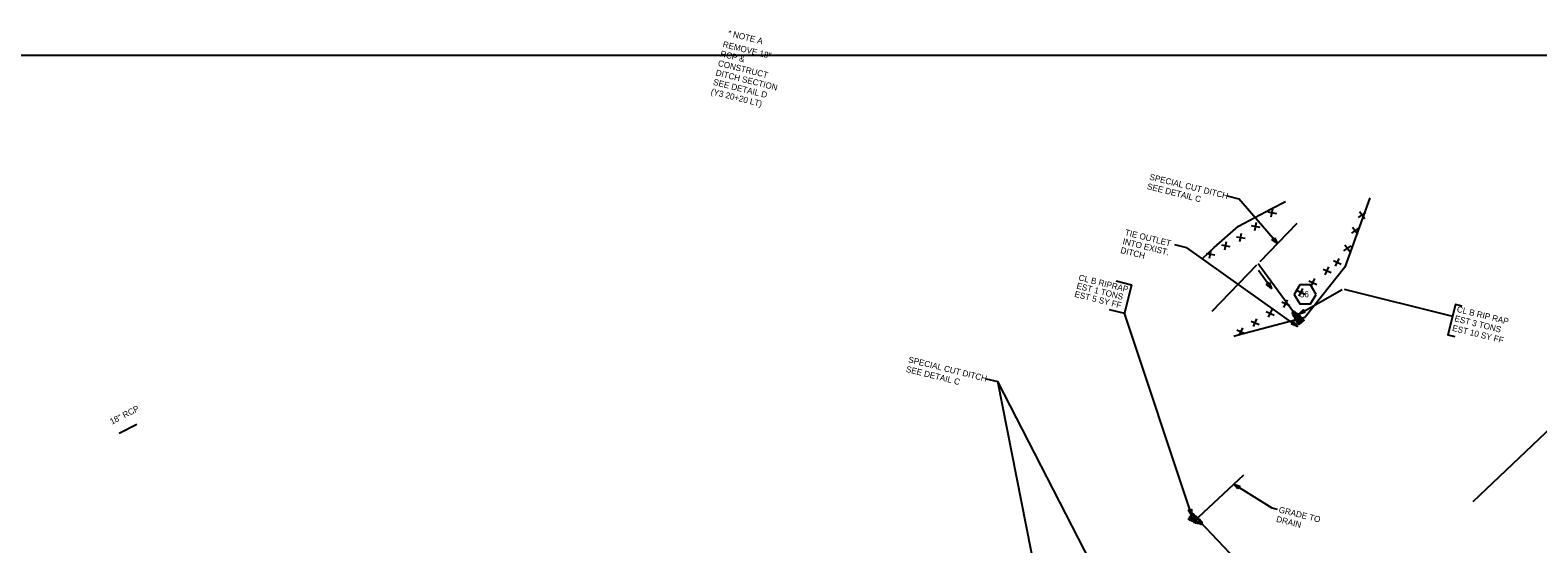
# Model space of a CAD drawing. Extents: x 2384780 to 2405432, y 547869 to 573706.
# Drawn here: x 2396768 to 2398004, y 559532 to 559954 of the extents above; entities that cross this region are included whole.
import ezdxf

# ---------------------------------------------------------------- set-up
doc = ezdxf.new("R2010")
doc.units = 0
for name, color, linetype in [('Old_Level_1', 7, 'Continuous'), ('Old_Level_18', 7, 'Continuous'), ('Old_Level_19', 7, 'Continuous'), ('Old_Level_20', 7, 'Continuous'), ('Old_Level_5', 7, 'Continuous'), ('Old_Level_63', 7, 'Continuous'), ('Prop Drainage Box Number Symbol CELL', 7, 'Continuous'), ('Prop Erosion Rip Rap Class B Label', 7, 'Continuous'), ('Prop Plan Preparation Grade to Drain Label', 7, 'Continuous')]:
    doc.layers.add(name, color=color, linetype=linetype)

msp = doc.modelspace()

# ---------------------------------------------------------------- linework, layer by layer
at = {"layer": 'Old_Level_1'}
msp.add_line((2397774.9, 559762.2), (2397806.9, 559718.4), dxfattribs=at)
at = {"layer": 'Old_Level_18'}
for p, q in [((2397806.6, 559795), (2397776.3, 559763.6)), ((2397737.2, 559723), (2397773.9, 559761.1)), ((2397592.7, 559507.5), (2397561.6, 559665.3)), ((2397642.7, 559507.5), (2397561.6, 559665.3)), ((2397770.9, 559504.5), (2397727.3, 559550.3))]:
    msp.add_line(p, q, dxfattribs=at)
msp.add_lwpolyline([(2397762.9, 559588.7), (2397725.7, 559553.8)], dxfattribs=at)
at = {"layer": 'Old_Level_19'}
msp.add_line((2397951.1, 559566.9), (2398237, 559838.7), dxfattribs=at)
at = {"layer": 'Old_Level_20'}
for points in [[(2397803.8, 559722.2), (2397803.7, 559722), (2397803.4, 559721.5), (2397803.1, 559721.6), (2397803, 559721.8), (2397803.3, 559722.4), (2397803.6, 559722.4), (2397803.8, 559722.2)], [(2397803, 559720.6), (2397803.2, 559721), (2397803.7, 559721.9), (2397804.5, 559721.8), (2397804.8, 559721.4), (2397804.1, 559720.4), (2397803.4, 559720.3), (2397803.1, 559720.5)], [(2397804.5, 559723), (2397804.3, 559722.8), (2397804.1, 559722.2), (2397803.8, 559722.4), (2397803.7, 559722.5), (2397803.9, 559723.1), (2397804.3, 559723.2), (2397804.5, 559723)], [(2397805.2, 559721.5), (2397804.9, 559721.6), (2397804.4, 559721.9), (2397804.3, 559722.5), (2397804.6, 559722.7), (2397805.4, 559722.2), (2397805.4, 559721.8), (2397805.2, 559721.5)], [(2397804.5, 559720.7), (2397804.8, 559721.1), (2397805.6, 559721.8), (2397806.3, 559721.5), (2397806.4, 559721), (2397805.4, 559720.3), (2397804.8, 559720.4), (2397804.5, 559720.7)], [(2397942.2, 559727.2), (2397936.7, 559728.6), (2397930.5, 559703.8), (2397936.1, 559702.4)], [(2397804.4, 559719.2), (2397804.1, 559719.2), (2397803.7, 559719.5), (2397803.7, 559719.8), (2397803.9, 559720), (2397804.4, 559719.7), (2397804.5, 559719.4), (2397804.4, 559719.2)], [(2397803.8, 559720.1), (2397804, 559720.3), (2397804.4, 559720.6), (2397804.6, 559720.4), (2397804.8, 559720.3), (2397804.3, 559719.9), (2397803.9, 559719.9), (2397803.8, 559720.1)], [(2397804.5, 559718.5), (2397804.2, 559718.6), (2397803.8, 559718.9), (2397803.8, 559719.2), (2397804, 559719.3), (2397804.6, 559719), (2397804.6, 559718.7), (2397804.5, 559718.5)], [(2397807.3, 559718.1), (2397806.5, 559718), (2397804.8, 559718.4), (2397804.4, 559719.5), (2397804.9, 559720.2), (2397807, 559719.8), (2397807.6, 559719), (2397807.5, 559718)], [(2397804.5, 559717.7), (2397804.7, 559717.9), (2397805, 559718.3), (2397805.3, 559718.1), (2397805.4, 559717.9), (2397804.9, 559717.5), (2397804.6, 559717.5), (2397804.5, 559717.7)], [(2397805.1, 559717.1), (2397805.2, 559717.5), (2397805.6, 559718), (2397806, 559718), (2397806.2, 559717.8), (2397805.8, 559717), (2397805.4, 559716.9), (2397805.1, 559717.1)], [(2397805.9, 559716.1), (2397805.6, 559716.1), (2397805.2, 559716.4), (2397805.3, 559716.7), (2397805.4, 559716.8), (2397806, 559716.5), (2397806, 559716.3), (2397805.9, 559716.1)], [(2397806.4, 559719.9), (2397806.1, 559719.9), (2397805.7, 559720.2), (2397805.7, 559720.5), (2397805.9, 559720.6), (2397806.4, 559720.3), (2397806.4, 559720.1), (2397806.4, 559719.9)], [(2397806.4, 559715.2), (2397806.2, 559715.2), (2397805.7, 559715.5), (2397805.8, 559715.8), (2397805.9, 559715.9), (2397806.5, 559715.6), (2397806.5, 559715.4), (2397806.4, 559715.2)], [(2397806.6, 559717.2), (2397806.5, 559716.9), (2397806.2, 559716.5), (2397805.9, 559716.6), (2397805.8, 559716.7), (2397806.1, 559717.3), (2397806.3, 559717.3), (2397806.6, 559717.2)], [(2397806.1, 559716.2), (2397806.4, 559716.6), (2397807.2, 559717.2), (2397807.9, 559716.9), (2397808.1, 559716.4), (2397807.1, 559715.7), (2397806.4, 559715.8), (2397806.1, 559716.2)], [(2397806.9, 559720.1), (2397806.6, 559720.1), (2397806.3, 559720.4), (2397806.2, 559720.7), (2397806.4, 559720.9), (2397807, 559720.5), (2397807, 559720.3), (2397806.9, 559720.1)], [(2397807, 559717.2), (2397806.7, 559717.2), (2397806.3, 559717.5), (2397806.3, 559717.8), (2397806.5, 559717.9), (2397807, 559717.6), (2397807.1, 559717.4), (2397807, 559717.2)], [(2397807.3, 559715.5), (2397807.2, 559715.3), (2397806.9, 559715), (2397806.6, 559715), (2397806.5, 559715.1), (2397806.7, 559715.6), (2397807, 559715.7), (2397807.2, 559715.6)], [(2397807.3, 559720.6), (2397807, 559720.5), (2397806.6, 559720.8), (2397806.6, 559721.2), (2397806.8, 559721.3), (2397807.3, 559720.9), (2397807.4, 559720.8), (2397807.3, 559720.6)], [(2397807.3, 559714.1), (2397807, 559714.2), (2397806.6, 559714.5), (2397806.6, 559714.8), (2397806.8, 559714.9), (2397807.3, 559714.6), (2397807.4, 559714.4), (2397807.3, 559714.1)], [(2397807, 559720.1), (2397807.2, 559720.4), (2397807.7, 559720.8), (2397808.2, 559720.6), (2397808.2, 559720.2), (2397807.5, 559719.7), (2397807.2, 559719.9), (2397807, 559720.1)], [(2397807, 559713.7), (2397807.2, 559713.9), (2397807.5, 559714.3), (2397807.8, 559714.1), (2397807.9, 559713.8), (2397807.4, 559713.5), (2397807.1, 559713.5), (2397807, 559713.7)], [(2397807.1, 559713), (2397807.3, 559713.2), (2397807.7, 559713.6), (2397808, 559713.4), (2397808.1, 559713.2), (2397807.5, 559712.8), (2397807.2, 559712.8), (2397807.1, 559713)], [(2397807.2, 559717.8), (2397807.3, 559718.1), (2397807.7, 559718.2), (2397808.1, 559718.1), (2397808.1, 559717.9), (2397807.7, 559717.5), (2397807.3, 559717.6), (2397807.2, 559717.8)], [(2397807.9, 559714.6), (2397807.7, 559714.7), (2397807.2, 559714.9), (2397807.3, 559715.3), (2397807.5, 559715.4), (2397808, 559715.1), (2397808, 559714.8), (2397807.9, 559714.6)], [(2397808.2, 559715.3), (2397807.9, 559715.3), (2397807.5, 559715.6), (2397807.5, 559715.9), (2397807.7, 559716), (2397808.2, 559715.7), (2397808.3, 559715.5), (2397808.2, 559715.3)], [(2397808.3, 559718.6), (2397808.1, 559718.6), (2397807.7, 559718.9), (2397807.7, 559719.2), (2397807.9, 559719.4), (2397808.4, 559719), (2397808.4, 559718.8), (2397808.3, 559718.6)], [(2397809.7, 559718.3), (2397809.5, 559717.8), (2397808.9, 559716.8), (2397808, 559716.9), (2397807.7, 559717.3), (2397808.5, 559718.5), (2397809.2, 559718.8), (2397809.8, 559718.4)], [(2397809.1, 559714.9), (2397809, 559714.6), (2397808.5, 559714), (2397808.1, 559714), (2397807.9, 559714.3), (2397808.4, 559715), (2397808.7, 559715.1), (2397809.1, 559714.9)], [(2397807.9, 559713.3), (2397808.3, 559713.7), (2397809, 559714.4), (2397809.7, 559714), (2397809.9, 559713.5), (2397808.9, 559712.8), (2397808.3, 559712.9), (2397807.9, 559713.3)], [(2397807.9, 559712.3), (2397808.1, 559712.6), (2397808.4, 559712.9), (2397808.7, 559712.7), (2397808.8, 559712.5), (2397808.3, 559712.1), (2397808, 559712.2), (2397807.9, 559712.3)], [(2397808.7, 559719.3), (2397808.4, 559719.3), (2397808, 559719.6), (2397808.1, 559719.9), (2397808.2, 559720), (2397808.7, 559719.7), (2397808.8, 559719.5), (2397808.7, 559719.3)], [(2397808.5, 559716.7), (2397808.9, 559716.5), (2397809.8, 559715.9), (2397809.7, 559715.3), (2397809.3, 559714.9), (2397808.3, 559715.7), (2397808, 559716.2), (2397808.4, 559716.6)], [(2397809.3, 559719.4), (2397809.3, 559719.2), (2397809, 559718.8), (2397808.7, 559718.8), (2397808.5, 559719), (2397808.9, 559719.4), (2397809.2, 559719.6), (2397809.3, 559719.4)], [(2397809.8, 559716.3), (2397809.6, 559716.3), (2397809.1, 559716.6), (2397809.1, 559716.9), (2397809.3, 559717), (2397809.8, 559716.7), (2397809.9, 559716.5), (2397809.8, 559716.3)], [(2397809.4, 559717.1), (2397809.5, 559717.4), (2397809.9, 559717.6), (2397810.3, 559717.5), (2397810.3, 559717.3), (2397809.9, 559716.9), (2397809.5, 559717), (2397809.4, 559717.1)], [(2397810.4, 559714.9), (2397810.1, 559714.9), (2397809.6, 559715.1), (2397809.7, 559715.5), (2397809.8, 559715.6), (2397810.4, 559715.3), (2397810.5, 559715), (2397810.4, 559714.9)], [(2397809.7, 559714.3), (2397809.9, 559714.6), (2397810.4, 559715), (2397810.9, 559714.7), (2397811, 559714.4), (2397810.2, 559713.9), (2397809.9, 559714), (2397809.7, 559714.3)], [(2397810.5, 559717.6), (2397810.2, 559717.6), (2397809.8, 559717.9), (2397809.8, 559718.2), (2397809.9, 559718.3), (2397810.5, 559718), (2397810.5, 559717.8), (2397810.5, 559717.6)], [(2397810.4, 559716.4), (2397810.9, 559716.2), (2397811.8, 559715.7), (2397811.7, 559715), (2397811.3, 559714.7), (2397810.2, 559715.4), (2397810.1, 559715.9), (2397810.3, 559716.4)], [(2397811.1, 559717.3), (2397811, 559717), (2397810.7, 559716.7), (2397810.4, 559716.6), (2397810.2, 559716.8), (2397810.6, 559717.3), (2397810.9, 559717.4), (2397811.1, 559717.3)], [(2397810.9, 559716.3), (2397811.1, 559716.6), (2397811.5, 559716.7), (2397811.8, 559716.6), (2397811.9, 559716.4), (2397811.4, 559716), (2397811.1, 559716.1), (2397810.9, 559716.3)], [(2397812.4, 559715.2), (2397812.1, 559715.2), (2397811.7, 559715.5), (2397811.7, 559715.9), (2397811.9, 559715.9), (2397812.4, 559715.7), (2397812.5, 559715.5), (2397812.4, 559715.2)]]:
    msp.add_lwpolyline(points, dxfattribs=at)
at = {"layer": 'Old_Level_5'}
for p, q in [((2397749.5, 559817.6), (2397759.2, 559815.2)), ((2397790.7, 559778.6), (2397759.2, 559815.2)), ((2397706.4, 559777.7), (2397716.1, 559775.3)), ((2397807.2, 559710.6), (2397716.1, 559775.3)), ((2397658.7, 559747.9), (2397671.2, 559744.8)), ((2397785.9, 559741.7), (2397775.1, 559756.4)), ((2397671.2, 559744.8), (2397665.4, 559721.5)), ((2397808.2, 559720.6), (2397843.9, 559740.8)), ((2397845.4, 559741.1), (2397934.2, 559718.9)), ((2397652.9, 559724.6), (2397665.4, 559721.5)), ((2397720.5, 559555.6), (2397665.4, 559721.5)), ((2397551.9, 559667.7), (2397561.6, 559665.3))]:
    msp.add_line(p, q, dxfattribs=at)
for points in [[(2397788.4, 559783.2), (2397790.7, 559778.6), (2397786.5, 559781.5)], [(2397783.9, 559746.5), (2397785.9, 559741.7), (2397781.9, 559745)], [(2397813.1, 559721.9), (2397808.2, 559720.6), (2397811.9, 559724.1)], [(2397803.9, 559714.5), (2397807.2, 559710.6), (2397802.4, 559712.5)], [(2397720.2, 559560.7), (2397720.5, 559555.6), (2397717.8, 559560)]]:
    msp.add_lwpolyline(points, close=True, dxfattribs=at)
at = {"layer": 'Old_Level_63'}
for p, q in [((2397772.2, 559789.2), (2397773.5, 559796.2)), ((2397782.8, 559804.5), (2397789.9, 559803.3)), ((2397785.7, 559800.4), (2397787, 559807.4)), ((2397857.3, 559799.8), (2397863.1, 559803.9)), ((2397858.1, 559804.8), (2397862.3, 559799)), ((2397757.1, 559784.1), (2397764.2, 559783)), ((2397760, 559780.1), (2397761.2, 559787)), ((2397769.3, 559793.3), (2397776.4, 559792.1)), ((2397851.6, 559787.1), (2397857.4, 559791.2)), ((2397852.4, 559792), (2397856.6, 559786.2)), ((2397735.2, 559766.5), (2397736.4, 559773.4)), ((2397744.8, 559777.4), (2397751.8, 559776.2)), ((2397747.7, 559773.3), (2397748.9, 559780.3)), ((2397845.3, 559772.7), (2397851.1, 559776.7)), ((2397846.1, 559777.6), (2397850.3, 559771.8)), ((2397732.3, 559770.5), (2397739.3, 559769.4)), ((2397830, 559753), (2397832.9, 559759.4)), ((2397836.6, 559764.6), (2397843.1, 559761.6)), ((2397838.4, 559759.9), (2397841.3, 559766.3)), ((2397816.6, 559748.1), (2397823.1, 559745.1)), ((2397818.4, 559743.4), (2397821.3, 559749.8)), ((2397828.2, 559757.6), (2397834.7, 559754.7)), ((2397806.8, 559740), (2397813.3, 559737)), ((2397808.6, 559735.3), (2397811.5, 559741.7)), ((2397781.6, 559722.8), (2397788.1, 559719.9)), ((2397783.4, 559718.1), (2397786.3, 559724.5)), ((2397794.3, 559730.8), (2397800.9, 559727.8)), ((2397796.1, 559726.1), (2397799.1, 559732.5)), ((2397759.3, 559703.1), (2397762.3, 559709.5)), ((2397769.2, 559715), (2397775.7, 559712.1)), ((2397771, 559710.4), (2397773.9, 559716.8)), ((2397757.5, 559707.7), (2397764.1, 559704.8)), ((2396855.9, 559630.1), (2396841.4, 559622.7))]:
    msp.add_line(p, q, dxfattribs=at)
msp.add_lwpolyline([(2402094.4, 551132.7), (2402094.4, 559932.7), (2387694.4, 559932.7), (2387694.4, 551132.7)], close=True, dxfattribs=at)
for points in [[(2397729.4, 559766.4), (2397739, 559775.3), (2397758.9, 559792.9), (2397785.6, 559806.9), (2397797.4, 559813.1)], [(2397866.5, 559816), (2397846.1, 559759.2), (2397813.4, 559718.3)], [(2397754.9, 559702.6), (2397758.6, 559703.7), (2397813.4, 559718.3)]]:
    msp.add_lwpolyline(points, dxfattribs=at)
at = {"layer": 'Prop Drainage Box Number Symbol CELL'}
msp.add_lwpolyline([(2397822.4, 559736.8), (2397817.9, 559744.6), (2397809, 559744.6), (2397804.5, 559736.8), (2397809, 559729.1), (2397817.9, 559729.1)], close=True, dxfattribs=at)
at = {"layer": 'Prop Erosion Rip Rap Class B Label'}
for points in [[(2397717.8, 559552.8), (2397718.1, 559552.9), (2397718.5, 559552.8), (2397718.6, 559552.5), (2397718.5, 559552.3), (2397717.9, 559552.4), (2397717.8, 559552.6), (2397717.8, 559552.8)], [(2397720.1, 559552.5), (2397719.6, 559552.4), (2397718.6, 559552.6), (2397718.4, 559553.3), (2397718.7, 559553.7), (2397719.9, 559553.4), (2397720.2, 559553), (2397720.1, 559552.4)], [(2397719.5, 559552.4), (2397719.5, 559552), (2397719.2, 559551.7), (2397718.8, 559551.8), (2397718.7, 559551.9), (2397719, 559552.5), (2397719.4, 559552.5), (2397719.5, 559552.4)], [(2397720, 559554.7), (2397719.9, 559554.3), (2397719.6, 559553.8), (2397719, 559553.9), (2397718.8, 559554.1), (2397719.4, 559554.8), (2397719.8, 559554.9), (2397720, 559554.7)], [(2397721.4, 559556.2), (2397721.2, 559555.7), (2397720.7, 559554.8), (2397719.9, 559554.9), (2397719.6, 559555.3), (2397720.3, 559556.3), (2397720.9, 559556.4), (2397721.4, 559556.2)], [(2397719.6, 559553.9), (2397719.9, 559554), (2397720.4, 559553.9), (2397720.4, 559553.6), (2397720.4, 559553.4), (2397719.7, 559553.5), (2397719.6, 559553.7), (2397719.6, 559553.9)], [(2397719.8, 559551.3), (2397719.7, 559551.6), (2397719.9, 559552.1), (2397720.1, 559552.2), (2397720.4, 559552.1), (2397720.2, 559551.5), (2397720, 559551.3), (2397719.8, 559551.3)], [(2397721.1, 559557.1), (2397721, 559556.8), (2397720.8, 559556.4), (2397720.4, 559556.5), (2397720.2, 559556.6), (2397720.6, 559557.2), (2397720.9, 559557.2), (2397721.1, 559557.1)], [(2397722, 559552.8), (2397721.6, 559552.8), (2397720.5, 559553.1), (2397720.4, 559553.7), (2397720.6, 559554.2), (2397721.8, 559553.8), (2397722.2, 559553.4), (2397722, 559552.9)], [(2397720.4, 559551.3), (2397720.7, 559551.4), (2397721.2, 559551.2), (2397721.3, 559550.9), (2397721.2, 559550.8), (2397720.6, 559550.9), (2397720.5, 559551), (2397720.4, 559551.3)], [(2397721.3, 559552.1), (2397721.2, 559551.7), (2397720.9, 559551.4), (2397720.6, 559551.4), (2397720.5, 559551.6), (2397720.7, 559552.2), (2397721.1, 559552.2), (2397721.3, 559552.1)], [(2397720.6, 559552.7), (2397720.9, 559552.8), (2397721.4, 559552.7), (2397721.5, 559552.4), (2397721.4, 559552.2), (2397720.7, 559552.3), (2397720.6, 559552.5), (2397720.6, 559552.7)], [(2397720.8, 559554.3), (2397720.8, 559554.6), (2397721, 559555.3), (2397721.5, 559555.4), (2397721.7, 559555.3), (2397721.5, 559554.5), (2397721.2, 559554.2), (2397720.8, 559554.3)], [(2397722, 559556.7), (2397721.9, 559556.4), (2397721.7, 559556), (2397721.4, 559556.1), (2397721.2, 559556.3), (2397721.6, 559556.8), (2397721.9, 559556.9), (2397722, 559556.7)], [(2397721.4, 559550.8), (2397721.4, 559551.4), (2397721.6, 559552.6), (2397722.5, 559552.8), (2397722.9, 559552.5), (2397722.6, 559551.1), (2397722, 559550.6), (2397721.4, 559550.7)], [(2397722.4, 559556.2), (2397722.3, 559555.9), (2397722.1, 559555.4), (2397721.7, 559555.5), (2397721.6, 559555.7), (2397721.9, 559556.2), (2397722.2, 559556.3), (2397722.4, 559556.2)], [(2397721.8, 559555), (2397722, 559555), (2397722.6, 559554.9), (2397722.6, 559554.5), (2397722.5, 559554.4), (2397721.9, 559554.5), (2397721.8, 559554.7), (2397721.8, 559555)], [(2397721.8, 559554.2), (2397722.1, 559554.3), (2397722.5, 559554.2), (2397722.6, 559553.9), (2397722.5, 559553.7), (2397721.9, 559553.8), (2397721.8, 559554), (2397721.8, 559554.2)], [(2397722.1, 559550), (2397722.1, 559550.2), (2397722.2, 559550.6), (2397722.5, 559550.8), (2397722.8, 559550.6), (2397722.6, 559550.1), (2397722.3, 559549.9), (2397722.1, 559550)], [(2397722.2, 559555.6), (2397722.6, 559555.6), (2397723.1, 559555.5), (2397723.1, 559555.2), (2397723, 559555.1), (2397722.4, 559555.2), (2397722.2, 559555.4), (2397722.2, 559555.6)], [(2397724.1, 559554.1), (2397723.9, 559553.6), (2397723.3, 559552.7), (2397722.7, 559552.8), (2397722.3, 559553.2), (2397723, 559554.2), (2397723.7, 559554.4), (2397724.1, 559554.1)], [(2397722.6, 559550.3), (2397722.9, 559550.4), (2397723.4, 559550.2), (2397723.5, 559549.9), (2397723.4, 559549.8), (2397722.8, 559549.9), (2397722.7, 559550), (2397722.6, 559550.3)], [(2397722.7, 559554.3), (2397722.7, 559554.5), (2397722.9, 559555), (2397723.2, 559555.1), (2397723.3, 559555), (2397723.3, 559554.5), (2397723, 559554.3), (2397722.8, 559554.3)], [(2397723.6, 559552.2), (2397723.5, 559551.9), (2397723.2, 559551.6), (2397722.8, 559551.6), (2397722.7, 559551.8), (2397723, 559552.3), (2397723.4, 559552.3), (2397723.6, 559552.2)], [(2397722.8, 559551.1), (2397723, 559551.1), (2397723.5, 559551), (2397723.6, 559550.7), (2397723.5, 559550.5), (2397722.9, 559550.7), (2397722.8, 559550.8), (2397722.8, 559551.1)], [(2397723.4, 559554.9), (2397723.7, 559555), (2397724.2, 559554.9), (2397724.2, 559554.5), (2397724.1, 559554.4), (2397723.5, 559554.5), (2397723.4, 559554.7), (2397723.4, 559554.9)], [(2397723.6, 559551.9), (2397724.3, 559552.3), (2397726.1, 559552.5), (2397726.8, 559551.5), (2397726.6, 559550.7), (2397724.4, 559550.4), (2397723.6, 559551), (2397723.4, 559551.9)], [(2397724.6, 559550.1), (2397724.5, 559549.7), (2397724.2, 559549.2), (2397723.6, 559549.3), (2397723.4, 559549.5), (2397723.9, 559550.2), (2397724.3, 559550.3), (2397724.6, 559550.1)], [(2397723.6, 559552.8), (2397723.8, 559552.9), (2397724.3, 559552.8), (2397724.4, 559552.5), (2397724.3, 559552.3), (2397723.7, 559552.4), (2397723.5, 559552.6), (2397723.6, 559552.8)], [(2397724, 559553), (2397724, 559553.2), (2397724, 559553.8), (2397724.4, 559553.8), (2397724.6, 559553.7), (2397724.5, 559553.1), (2397724.3, 559552.9), (2397724, 559553)], [(2397724.2, 559554.2), (2397724.5, 559554.3), (2397724.9, 559554.2), (2397725, 559553.9), (2397724.9, 559553.7), (2397724.3, 559553.8), (2397724.2, 559554), (2397724.2, 559554.2)], [(2397724.4, 559549.6), (2397724.7, 559549.7), (2397725.2, 559549.5), (2397725.3, 559549.2), (2397725.1, 559549.1), (2397724.5, 559549.2), (2397724.4, 559549.4), (2397724.4, 559549.6)], [(2397725.3, 559553.6), (2397725.3, 559553.2), (2397725.2, 559552.5), (2397724.7, 559552.4), (2397724.5, 559552.5), (2397724.6, 559553.4), (2397725, 559553.6), (2397725.3, 559553.6)], [(2397724.6, 559550.1), (2397724.9, 559550.2), (2397725.3, 559550), (2397725.5, 559549.8), (2397725.3, 559549.6), (2397724.7, 559549.7), (2397724.6, 559549.9), (2397724.6, 559550.1)], [(2397725.1, 559550.5), (2397725.3, 559550.6), (2397725.8, 559550.4), (2397725.9, 559550.1), (2397725.8, 559550), (2397725.2, 559550.1), (2397725.1, 559550.3), (2397725.1, 559550.5)], [(2397726.1, 559553.2), (2397726, 559552.9), (2397725.8, 559552.5), (2397725.5, 559552.6), (2397725.3, 559552.7), (2397725.6, 559553.3), (2397725.9, 559553.3), (2397726.1, 559553.2)], [(2397727.1, 559550.4), (2397726.9, 559549.9), (2397726.4, 559549), (2397725.7, 559549), (2397725.4, 559549.4), (2397726.1, 559550.4), (2397726.7, 559550.6), (2397727.1, 559550.4)], [(2397726.3, 559552.4), (2397726.6, 559552.5), (2397727.1, 559552.3), (2397727.2, 559552), (2397727.1, 559551.8), (2397726.4, 559552), (2397726.3, 559552.2), (2397726.3, 559552.4)], [(2397726.7, 559549.4), (2397727, 559549.4), (2397727.7, 559549.3), (2397727.8, 559548.8), (2397727.7, 559548.4), (2397726.8, 559548.7), (2397726.6, 559549), (2397726.7, 559549.4)], [(2397726.7, 559551.8), (2397727, 559551.9), (2397727.5, 559551.8), (2397727.5, 559551.4), (2397727.5, 559551.3), (2397726.8, 559551.4), (2397726.7, 559551.6), (2397726.7, 559551.8)], [(2397727.5, 559551.1), (2397727.4, 559550.9), (2397727.2, 559550.6), (2397726.9, 559550.6), (2397726.7, 559550.7), (2397727, 559551.2), (2397727.3, 559551.4), (2397727.5, 559551.1)], [(2397728.5, 559551), (2397728.4, 559550.5), (2397728.2, 559549.5), (2397727.5, 559549.3), (2397727.1, 559549.6), (2397727.4, 559550.8), (2397728, 559551.2), (2397728.4, 559551.1)], [(2397727.9, 559548.3), (2397727.9, 559548.5), (2397728, 559549.1), (2397728.3, 559549), (2397728.5, 559549), (2397728.4, 559548.3), (2397728.2, 559548.1), (2397727.9, 559548.3)], [(2397728.3, 559549.2), (2397728.3, 559549.4), (2397728.4, 559550), (2397728.7, 559550), (2397728.9, 559549.9), (2397728.8, 559549.2), (2397728.5, 559549), (2397728.3, 559549.2)]]:
    msp.add_lwpolyline(points, dxfattribs=at)
at = {"layer": 'Prop Plan Preparation Grade to Drain Label'}
for p, q in [((2397754.9, 559581.2), (2397786.1, 559561.9)), ((2397786.1, 559561.9), (2397790.5, 559560.8))]:
    msp.add_line(p, q, dxfattribs=at)
msp.add_lwpolyline([(2397758.4, 559577.5), (2397754.9, 559581.2), (2397759.8, 559579.6)], close=True, dxfattribs=at)

# ---------------------------------------------------------------- texts
at = {"layer": 'Old_Level_20'}
for s, p in [('CL B RIP RAP', (2397937.4, 559722.6)), ('EST 10 SY FF', (2397933.6, 559707.1)), ('EST 3 TONS', (2397935.5, 559714.9))]:
    msp.add_text(s, height=5, rotation=345.9971, dxfattribs=at).set_placement(p)
at = {"layer": 'Old_Level_5'}
for s, rotation, p in [('REMOVE 18"', 346.0001, (2397335.7, 559939.8)), ('* NOTE A', 346, (2397339.8, 559949)), ('RCP & ', 346.0001, (2397333.7, 559932.1)), ('DITCH SECTION', 346.0001, (2397329.9, 559916.5)), ('CONSTRUCT', 346.0001, (2397331.8, 559924.3)), ('SEE DETAIL D', 346.0001, (2397327.9, 559908.8)), ('(Y3 20+20 LT)', 346.0001, (2397326, 559901)), ('SPECIAL CUT DITCH', 346.0001, (2397685.5, 559831)), ('SEE DETAIL C', 346.0001, (2397683.5, 559823.3)), ('TIE OUTLET', 346.0001, (2397665.3, 559785.5)), ('DITCH', 346.0001, (2397661.7, 559770.9)), ('INTO EXIST.', 346.0001, (2397663.5, 559778.2)), ('EST 1 TONS', 346.0001, (2397625.7, 559741.7)), ('CL B RIPRAP', 346.0001, (2397627.4, 559748.5)), ('EST 5 SY FF', 346.0001, (2397624, 559734.9)), ('SPECIAL CUT DITCH', 346.0001, (2397487.8, 559681.2)), ('SEE DETAIL C', 346.0001, (2397485.9, 559673.4))]:
    msp.add_text(s, height=5, rotation=rotation, dxfattribs=at).set_placement(p)
at = {"layer": 'Old_Level_63'}
msp.add_text('18" RCP', height=5, rotation=27.0248, dxfattribs=at).set_placement((2396835.4, 559629.9))
at = {"layer": 'Prop Drainage Box Number Symbol CELL'}
msp.add_text('56', height=5, rotation=0.7263, dxfattribs=at).set_placement((2397809.1, 559734.4))
at = {"layer": 'Prop Plan Preparation Grade to Drain Label'}
for s, p in [('GRADE TO', (2397791.4, 559558.1)), ('DRAIN', (2397789.4, 559550.4))]:
    msp.add_text(s, height=5, rotation=346.0001, dxfattribs=at).set_placement(p)

doc.saveas('drawing.dxf')
